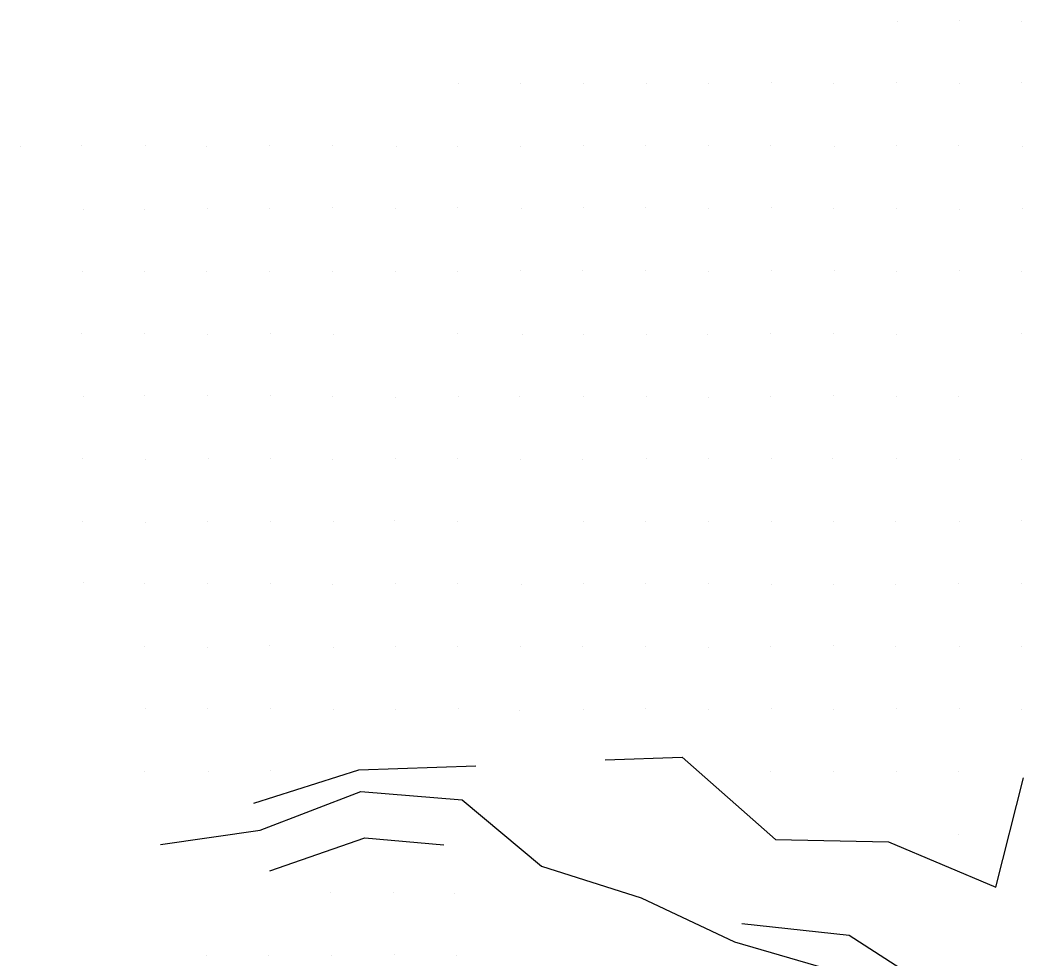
# Model space of a CAD drawing. Extents: x 1602514 to 1609837, y 863887 to 871157.
# Drawn here: x 1603367.3 to 1603612.4, y 868916.6 to 869141.4 of the extents above; entities that cross this region are included whole.
import ezdxf

# ---------------------------------------------------------------- set-up
doc = ezdxf.new("R2010")
doc.units = 0
for name, color, linetype in [('Survey-Flow line', 7, 'Continuous'), ('Survey-Ridge Lines', 7, 'Continuous'), ('Survey-Spot dirt', 7, 'Continuous')]:
    doc.layers.add(name, color=color, linetype=linetype)

msp = doc.modelspace()

# ---------------------------------------------------------------- linework, layer by layer
at = {"layer": 'Survey-Flow line'}
msp.add_lwpolyline([(1603400.9, 868943.92), (1603424.74, 868947.42), (1603448.85, 868956.66), (1603473.15, 868954.62), (1603492.15, 868938.76), (1603516.03, 868931.18), (1603538.37, 868920.65), (1603562.25, 868913.68), (1603583.39, 868899.03), (1603596.4, 868878.02), (1603621.08, 868857.32), (1603643.24, 868845.84), (1603663.84, 868831.92), (1603686.99, 868820.57), (1603696.01, 868796.36), (1603714.96, 868778.72), (1603723.49, 868754.7), (1603742.07, 868739.28), (1603755.74, 868714.97)], dxfattribs=at)
msp.add_lwpolyline([(1603400.9, 868943.92), (1603424.74, 868947.42), (1603448.85, 868956.66), (1603473.15, 868954.62), (1603492.15, 868938.76), (1603516.03, 868931.18), (1603538.37, 868920.65), (1603562.25, 868913.68), (1603583.39, 868899.03), (1603596.4, 868878.02), (1603621.08, 868857.32), (1603643.24, 868845.84), (1603663.84, 868831.92), (1603686.99, 868820.57), (1603696.01, 868796.36), (1603714.96, 868778.72), (1603723.49, 868754.7), (1603742.07, 868739.28), (1603755.74, 868714.97)], dxfattribs=at)
at = {"layer": 'Survey-Ridge Lines'}
for points in [[(1603507.44, 868964.27), (1603525.89, 868964.85), (1603548.22, 868945.16), (1603575.28, 868944.62), (1603601.02, 868933.76), (1603607.63, 868959.97)], [(1603507.44, 868964.27), (1603525.89, 868964.85), (1603548.22, 868945.16), (1603575.28, 868944.62), (1603601.02, 868933.76), (1603607.63, 868959.97)], [(1603423.22, 868953.89), (1603448.41, 868961.83), (1603476.46, 868962.77)], [(1603423.22, 868953.89), (1603448.41, 868961.83), (1603476.46, 868962.77)], [(1603427.03, 868937.68), (1603449.79, 868945.53), (1603468.78, 868943.85)], [(1603427.03, 868937.68), (1603449.79, 868945.53), (1603468.78, 868943.85)], [(1603540.15, 868925.07), (1603565.87, 868922.27), (1603587.94, 868907.99)], [(1603540.15, 868925.07), (1603565.87, 868922.27), (1603587.94, 868907.99)]]:
    msp.add_lwpolyline(points, dxfattribs=at)
at = {"layer": 'Survey-Spot dirt'}
for p, q in [((1603577.48, 869141.1), (1603577.48, 869141.1)), ((1603577.48, 869141.1), (1603577.48, 869141.1)), ((1603592.23, 869141.37), (1603592.23, 869141.37)), ((1603592.23, 869141.37), (1603592.23, 869141.37)), ((1603607.24, 869141.19), (1603607.24, 869141.19)), ((1603607.24, 869141.19), (1603607.24, 869141.19)), ((1603472.32, 869126.21), (1603472.32, 869126.21)), ((1603472.32, 869126.21), (1603472.32, 869126.21)), ((1603487.03, 869126.33), (1603487.03, 869126.33)), ((1603487.03, 869126.33), (1603487.03, 869126.33)), ((1603502.14, 869126.3), (1603502.14, 869126.3)), ((1603502.14, 869126.3), (1603502.14, 869126.3)), ((1603517.32, 869126.31), (1603517.32, 869126.31)), ((1603517.32, 869126.31), (1603517.32, 869126.31)), ((1603532.25, 869126.23), (1603532.25, 869126.23)), ((1603532.25, 869126.23), (1603532.25, 869126.23)), ((1603547.17, 869126.4), (1603547.17, 869126.4)), ((1603547.17, 869126.4), (1603547.17, 869126.4)), ((1603562.11, 869126.34), (1603562.11, 869126.34)), ((1603562.11, 869126.34), (1603562.11, 869126.34)), ((1603577.12, 869126.48), (1603577.12, 869126.48)), ((1603577.12, 869126.48), (1603577.12, 869126.48)), ((1603592.2, 869126.31), (1603592.2, 869126.31)), ((1603592.2, 869126.31), (1603592.2, 869126.31)), ((1603607.14, 869126.47), (1603607.14, 869126.47)), ((1603607.14, 869126.47), (1603607.14, 869126.47)), ((1603367.32, 869111.19), (1603367.32, 869111.19)), ((1603367.32, 869111.19), (1603367.32, 869111.19)), ((1603382.02, 869111.35), (1603382.02, 869111.35)), ((1603382.02, 869111.35), (1603382.02, 869111.35)), ((1603397.3, 869111.48), (1603397.3, 869111.48)), ((1603397.3, 869111.48), (1603397.3, 869111.48)), ((1603411.91, 869111.21), (1603411.91, 869111.21)), ((1603411.91, 869111.21), (1603411.91, 869111.21)), ((1603427.09, 869111.43), (1603427.09, 869111.43)), ((1603427.09, 869111.43), (1603427.09, 869111.43)), ((1603441.98, 869111.4), (1603441.98, 869111.4)), ((1603441.98, 869111.4), (1603441.98, 869111.4)), ((1603457.44, 869111.2), (1603457.44, 869111.2)), ((1603457.44, 869111.2), (1603457.44, 869111.2)), ((1603472.06, 869111.25), (1603472.06, 869111.25)), ((1603472.06, 869111.25), (1603472.06, 869111.25)), ((1603487.17, 869111.28), (1603487.17, 869111.28)), ((1603487.17, 869111.28), (1603487.17, 869111.28)), ((1603502.23, 869111.37), (1603502.23, 869111.37)), ((1603502.23, 869111.37), (1603502.23, 869111.37)), ((1603517.04, 869111.44), (1603517.04, 869111.44)), ((1603517.04, 869111.44), (1603517.04, 869111.44)), ((1603532.06, 869111.4), (1603532.06, 869111.4)), ((1603532.06, 869111.4), (1603532.06, 869111.4)), ((1603547.13, 869111.43), (1603547.13, 869111.43)), ((1603547.13, 869111.43), (1603547.13, 869111.43)), ((1603562.3, 869111.25), (1603562.3, 869111.25)), ((1603562.3, 869111.25), (1603562.3, 869111.25)), ((1603577.24, 869111.31), (1603577.24, 869111.31)), ((1603577.24, 869111.31), (1603577.24, 869111.31)), ((1603592.14, 869111.38), (1603592.14, 869111.38)), ((1603592.14, 869111.38), (1603592.14, 869111.38)), ((1603607.41, 869111.24), (1603607.41, 869111.24)), ((1603607.41, 869111.24), (1603607.41, 869111.24)), ((1603382.46, 869096.19), (1603382.46, 869096.19)), ((1603382.46, 869096.19), (1603382.46, 869096.19)), ((1603396.94, 869096.07), (1603396.94, 869096.07)), ((1603396.94, 869096.07), (1603396.94, 869096.07)), ((1603412.06, 869096.24), (1603412.06, 869096.24)), ((1603412.06, 869096.24), (1603412.06, 869096.24)), ((1603426.93, 869096.32), (1603426.93, 869096.32)), ((1603426.93, 869096.32), (1603426.93, 869096.32)), ((1603442.06, 869096.5), (1603442.06, 869096.5)), ((1603442.06, 869096.5), (1603442.06, 869096.5)), ((1603457.17, 869096.29), (1603457.17, 869096.29)), ((1603457.17, 869096.29), (1603457.17, 869096.29)), ((1603472.06, 869096.46), (1603472.06, 869096.46)), ((1603472.06, 869096.46), (1603472.06, 869096.46)), ((1603487.44, 869096.24), (1603487.44, 869096.24)), ((1603487.44, 869096.24), (1603487.44, 869096.24)), ((1603502.11, 869096.46), (1603502.11, 869096.46)), ((1603502.11, 869096.46), (1603502.11, 869096.46)), ((1603517.17, 869096.54), (1603517.17, 869096.54)), ((1603517.17, 869096.54), (1603517.17, 869096.54)), ((1603532.18, 869096.34), (1603532.18, 869096.34)), ((1603532.18, 869096.34), (1603532.18, 869096.34)), ((1603547.26, 869096.46), (1603547.26, 869096.46)), ((1603547.26, 869096.46), (1603547.26, 869096.46)), ((1603562.14, 869096.35), (1603562.14, 869096.35)), ((1603562.14, 869096.35), (1603562.14, 869096.35)), ((1603577.1, 869096.33), (1603577.1, 869096.33)), ((1603577.1, 869096.33), (1603577.1, 869096.33)), ((1603592.27, 869096.14), (1603592.27, 869096.14)), ((1603592.27, 869096.14), (1603592.27, 869096.14)), ((1603607.37, 869096.26), (1603607.37, 869096.26)), ((1603607.37, 869096.26), (1603607.37, 869096.26)), ((1603382.2, 869081.27), (1603382.2, 869081.27)), ((1603382.2, 869081.27), (1603382.2, 869081.27)), ((1603397.04, 869081.29), (1603397.04, 869081.29)), ((1603397.04, 869081.29), (1603397.04, 869081.29)), ((1603411.93, 869081.28), (1603411.93, 869081.28)), ((1603411.93, 869081.28), (1603411.93, 869081.28)), ((1603426.89, 869081.28), (1603426.89, 869081.28)), ((1603426.89, 869081.28), (1603426.89, 869081.28)), ((1603442.08, 869081.32), (1603442.08, 869081.32)), ((1603442.08, 869081.32), (1603442.08, 869081.32)), ((1603457.11, 869081.25), (1603457.11, 869081.25)), ((1603457.11, 869081.25), (1603457.11, 869081.25)), ((1603487.1, 869081.5), (1603487.1, 869081.5)), ((1603487.1, 869081.5), (1603487.1, 869081.5)), ((1603502.05, 869081.42), (1603502.05, 869081.42)), ((1603502.05, 869081.42), (1603502.05, 869081.42)), ((1603517.16, 869081.44), (1603517.16, 869081.44)), ((1603517.16, 869081.44), (1603517.16, 869081.44)), ((1603532.05, 869081.24), (1603532.05, 869081.24)), ((1603532.05, 869081.24), (1603532.05, 869081.24)), ((1603547.34, 869081.38), (1603547.34, 869081.38)), ((1603547.34, 869081.38), (1603547.34, 869081.38)), ((1603562.37, 869081.37), (1603562.37, 869081.37)), ((1603562.37, 869081.37), (1603562.37, 869081.37)), ((1603577.23, 869081.34), (1603577.23, 869081.34)), ((1603577.23, 869081.34), (1603577.23, 869081.34)), ((1603592.18, 869081.41), (1603592.18, 869081.41)), ((1603592.18, 869081.41), (1603592.18, 869081.41)), ((1603607.17, 869081.27), (1603607.17, 869081.27)), ((1603607.17, 869081.27), (1603607.17, 869081.27)), ((1603472.07, 869081.16), (1603472.07, 869081.16)), ((1603472.07, 869081.16), (1603472.07, 869081.16)), ((1603381.95, 869066.33), (1603381.95, 869066.33)), ((1603381.95, 869066.33), (1603381.95, 869066.33)), ((1603397.13, 869066.37), (1603397.13, 869066.37)), ((1603397.13, 869066.37), (1603397.13, 869066.37)), ((1603412.15, 869066.24), (1603412.15, 869066.24)), ((1603412.15, 869066.24), (1603412.15, 869066.24)), ((1603427.34, 869066.33), (1603427.34, 869066.33)), ((1603427.34, 869066.33), (1603427.34, 869066.33)), ((1603442.25, 869066.24), (1603442.25, 869066.24)), ((1603442.25, 869066.24), (1603442.25, 869066.24)), ((1603472.06, 869066.28), (1603472.06, 869066.28)), ((1603472.06, 869066.28), (1603472.06, 869066.28)), ((1603487.56, 869066.09), (1603487.56, 869066.09)), ((1603487.56, 869066.09), (1603487.56, 869066.09)), ((1603502.27, 869066.23), (1603502.27, 869066.23)), ((1603502.27, 869066.23), (1603502.27, 869066.23)), ((1603517.24, 869066.18), (1603517.24, 869066.18)), ((1603517.24, 869066.18), (1603517.24, 869066.18)), ((1603531.99, 869066.25), (1603531.99, 869066.25)), ((1603531.99, 869066.25), (1603531.99, 869066.25)), ((1603547.12, 869066.44), (1603547.12, 869066.44)), ((1603547.12, 869066.44), (1603547.12, 869066.44)), ((1603562.16, 869066.33), (1603562.16, 869066.33)), ((1603562.16, 869066.33), (1603562.16, 869066.33)), ((1603577.22, 869066.22), (1603577.22, 869066.22)), ((1603577.22, 869066.22), (1603577.22, 869066.22)), ((1603607.13, 869066.43), (1603607.13, 869066.43)), ((1603607.13, 869066.43), (1603607.13, 869066.43)), ((1603382.31, 869051.28), (1603382.31, 869051.28)), ((1603382.31, 869051.28), (1603382.31, 869051.28)), ((1603397.08, 869051.48), (1603397.08, 869051.48)), ((1603397.08, 869051.48), (1603397.08, 869051.48)), ((1603412.12, 869051.43), (1603412.12, 869051.43)), ((1603412.12, 869051.43), (1603412.12, 869051.43)), ((1603427.27, 869051.47), (1603427.27, 869051.47)), ((1603427.27, 869051.47), (1603427.27, 869051.47)), ((1603442.12, 869051.25), (1603442.12, 869051.25)), ((1603442.12, 869051.25), (1603442.12, 869051.25)), ((1603457.21, 869051.12), (1603457.21, 869051.12)), ((1603457.21, 869051.12), (1603457.21, 869051.12)), ((1603472.16, 869051.38), (1603472.16, 869051.38)), ((1603472.16, 869051.38), (1603472.16, 869051.38)), ((1603486.94, 869051.26), (1603486.94, 869051.26)), ((1603486.94, 869051.26), (1603486.94, 869051.26)), ((1603502.3, 869051.27), (1603502.3, 869051.27)), ((1603502.3, 869051.27), (1603502.3, 869051.27)), ((1603517.23, 869051.36), (1603517.23, 869051.36)), ((1603517.23, 869051.36), (1603517.23, 869051.36)), ((1603532.28, 869051.07), (1603532.28, 869051.07)), ((1603532.28, 869051.07), (1603532.28, 869051.07)), ((1603547.01, 869051.18), (1603547.01, 869051.18)), ((1603547.01, 869051.18), (1603547.01, 869051.18)), ((1603562.16, 869051.45), (1603562.16, 869051.45)), ((1603562.16, 869051.45), (1603562.16, 869051.45)), ((1603577.23, 869051.35), (1603577.23, 869051.35)), ((1603577.23, 869051.35), (1603577.23, 869051.35)), ((1603592.05, 869051.35), (1603592.05, 869051.35)), ((1603592.05, 869051.35), (1603592.05, 869051.35)), ((1603382.19, 869036.34), (1603382.19, 869036.34)), ((1603382.19, 869036.34), (1603382.19, 869036.34)), ((1603397.39, 869036.27), (1603397.39, 869036.27)), ((1603397.39, 869036.27), (1603397.39, 869036.27)), ((1603412.27, 869036.52), (1603412.27, 869036.52)), ((1603412.27, 869036.52), (1603412.27, 869036.52)), ((1603427.25, 869036.45), (1603427.25, 869036.45)), ((1603427.25, 869036.45), (1603427.25, 869036.45)), ((1603442.11, 869036.22), (1603442.11, 869036.22)), ((1603442.11, 869036.22), (1603442.11, 869036.22)), ((1603457.13, 869036.55), (1603457.13, 869036.55)), ((1603457.13, 869036.55), (1603457.13, 869036.55)), ((1603472.09, 869036.34), (1603472.09, 869036.34)), ((1603472.09, 869036.34), (1603472.09, 869036.34)), ((1603487.05, 869036.28), (1603487.05, 869036.28)), ((1603487.05, 869036.28), (1603487.05, 869036.28)), ((1603502, 869036.27), (1603502, 869036.27)), ((1603502, 869036.27), (1603502, 869036.27)), ((1603517.24, 869036.48), (1603517.24, 869036.48)), ((1603517.24, 869036.48), (1603517.24, 869036.48)), ((1603532.16, 869036.34), (1603532.16, 869036.34)), ((1603532.16, 869036.34), (1603532.16, 869036.34)), ((1603547.26, 869036.49), (1603547.26, 869036.49)), ((1603547.26, 869036.49), (1603547.26, 869036.49)), ((1603561.98, 869036.33), (1603561.98, 869036.33)), ((1603561.98, 869036.33), (1603561.98, 869036.33)), ((1603577.1, 869036.47), (1603577.1, 869036.47)), ((1603577.1, 869036.47), (1603577.1, 869036.47)), ((1603592.25, 869036.24), (1603592.25, 869036.24)), ((1603592.25, 869036.24), (1603592.25, 869036.24)), ((1603607.14, 869036.31), (1603607.14, 869036.31)), ((1603607.14, 869036.31), (1603607.14, 869036.31)), ((1603382.25, 869021.3), (1603382.25, 869021.3)), ((1603382.25, 869021.3), (1603382.25, 869021.3)), ((1603397.26, 869021.17), (1603397.26, 869021.17)), ((1603397.26, 869021.17), (1603397.26, 869021.17)), ((1603412.17, 869021.27), (1603412.17, 869021.27)), ((1603412.17, 869021.27), (1603412.17, 869021.27)), ((1603427.2, 869021.3), (1603427.2, 869021.3)), ((1603427.2, 869021.3), (1603427.2, 869021.3)), ((1603442.23, 869021.26), (1603442.23, 869021.26)), ((1603442.23, 869021.26), (1603442.23, 869021.26)), ((1603457.05, 869021.52), (1603457.05, 869021.52)), ((1603457.05, 869021.52), (1603457.05, 869021.52)), ((1603472.04, 869021.44), (1603472.04, 869021.44)), ((1603472.04, 869021.44), (1603472.04, 869021.44)), ((1603502.12, 869021.3), (1603502.12, 869021.3)), ((1603502.12, 869021.3), (1603502.12, 869021.3)), ((1603517.12, 869021.43), (1603517.12, 869021.43)), ((1603517.12, 869021.43), (1603517.12, 869021.43)), ((1603532.07, 869021.33), (1603532.07, 869021.33)), ((1603532.07, 869021.33), (1603532.07, 869021.33)), ((1603547.14, 869021.39), (1603547.14, 869021.39)), ((1603547.14, 869021.39), (1603547.14, 869021.39)), ((1603562.05, 869021.32), (1603562.05, 869021.32)), ((1603562.05, 869021.32), (1603562.05, 869021.32)), ((1603577.04, 869021.28), (1603577.04, 869021.28)), ((1603577.04, 869021.28), (1603577.04, 869021.28)), ((1603592.34, 869021.37), (1603592.34, 869021.37)), ((1603592.34, 869021.37), (1603592.34, 869021.37)), ((1603607.19, 869021.51), (1603607.19, 869021.51)), ((1603607.19, 869021.51), (1603607.19, 869021.51)), ((1603382.38, 869006.82), (1603382.38, 869006.82)), ((1603382.38, 869006.82), (1603382.38, 869006.82)), ((1603397.11, 869006.47), (1603397.11, 869006.47)), ((1603397.11, 869006.47), (1603397.11, 869006.47)), ((1603412.14, 869006.51), (1603412.14, 869006.51)), ((1603412.14, 869006.51), (1603412.14, 869006.51)), ((1603427.12, 869006.47), (1603427.12, 869006.47)), ((1603427.12, 869006.47), (1603427.12, 869006.47)), ((1603442.18, 869006.23), (1603442.18, 869006.23)), ((1603442.18, 869006.23), (1603442.18, 869006.23)), ((1603457.09, 869006.46), (1603457.09, 869006.46)), ((1603457.09, 869006.46), (1603457.09, 869006.46)), ((1603472.12, 869006.46), (1603472.12, 869006.46)), ((1603472.12, 869006.46), (1603472.12, 869006.46)), ((1603487.27, 869006.28), (1603487.27, 869006.28)), ((1603487.27, 869006.28), (1603487.27, 869006.28)), ((1603502.19, 869006.43), (1603502.19, 869006.43)), ((1603502.19, 869006.43), (1603502.19, 869006.43)), ((1603517.12, 869006.53), (1603517.12, 869006.53)), ((1603517.12, 869006.53), (1603517.12, 869006.53)), ((1603532.18, 869006.43), (1603532.18, 869006.43)), ((1603532.18, 869006.43), (1603532.18, 869006.43)), ((1603547.33, 869006.36), (1603547.33, 869006.36)), ((1603547.33, 869006.36), (1603547.33, 869006.36)), ((1603562.14, 869006.3), (1603562.14, 869006.3)), ((1603562.14, 869006.3), (1603562.14, 869006.3)), ((1603577.05, 869006.3), (1603577.05, 869006.3)), ((1603577.05, 869006.3), (1603577.05, 869006.3)), ((1603592.11, 869006.47), (1603592.11, 869006.47)), ((1603592.11, 869006.47), (1603592.11, 869006.47)), ((1603607.25, 869006.43), (1603607.25, 869006.43)), ((1603607.25, 869006.43), (1603607.25, 869006.43)), ((1603397.1, 868991.44), (1603397.1, 868991.44)), ((1603397.1, 868991.44), (1603397.1, 868991.44)), ((1603412.18, 868991.17), (1603412.18, 868991.17)), ((1603412.18, 868991.17), (1603412.18, 868991.17)), ((1603427.03, 868991.58), (1603427.03, 868991.58)), ((1603427.03, 868991.58), (1603427.03, 868991.58)), ((1603442.32, 868991.2), (1603442.32, 868991.2)), ((1603442.32, 868991.2), (1603442.32, 868991.2)), ((1603457.11, 868991.49), (1603457.11, 868991.49)), ((1603457.11, 868991.49), (1603457.11, 868991.49)), ((1603472.06, 868991.4), (1603472.06, 868991.4)), ((1603472.06, 868991.4), (1603472.06, 868991.4)), ((1603487.13, 868991.31), (1603487.13, 868991.31)), ((1603487.13, 868991.31), (1603487.13, 868991.31)), ((1603501.99, 868991.42), (1603501.99, 868991.42)), ((1603501.99, 868991.42), (1603501.99, 868991.42)), ((1603517.07, 868991.43), (1603517.07, 868991.43)), ((1603517.07, 868991.43), (1603517.07, 868991.43)), ((1603532.07, 868991.27), (1603532.07, 868991.27)), ((1603532.07, 868991.27), (1603532.07, 868991.27)), ((1603547.13, 868991.35), (1603547.13, 868991.35)), ((1603547.13, 868991.35), (1603547.13, 868991.35)), ((1603562.09, 868991.56), (1603562.09, 868991.56)), ((1603562.09, 868991.56), (1603562.09, 868991.56)), ((1603577.08, 868991.41), (1603577.08, 868991.41)), ((1603577.08, 868991.41), (1603577.08, 868991.41)), ((1603592.18, 868991.42), (1603592.18, 868991.42)), ((1603592.18, 868991.42), (1603592.18, 868991.42)), ((1603607.11, 868991.46), (1603607.11, 868991.46)), ((1603607.11, 868991.46), (1603607.11, 868991.46)), ((1603397.22, 868976.47), (1603397.22, 868976.47)), ((1603397.22, 868976.47), (1603397.22, 868976.47)), ((1603412.24, 868976.47), (1603412.24, 868976.47)), ((1603412.24, 868976.47), (1603412.24, 868976.47)), ((1603427.12, 868976.44), (1603427.12, 868976.44)), ((1603427.12, 868976.44), (1603427.12, 868976.44)), ((1603442.21, 868976.26), (1603442.21, 868976.26)), ((1603442.21, 868976.26), (1603442.21, 868976.26)), ((1603457.16, 868976.36), (1603457.16, 868976.36)), ((1603457.16, 868976.36), (1603457.16, 868976.36)), ((1603472.15, 868976.45), (1603472.15, 868976.45)), ((1603472.15, 868976.45), (1603472.15, 868976.45)), ((1603486.8, 868976.18), (1603486.8, 868976.18)), ((1603486.8, 868976.18), (1603486.8, 868976.18)), ((1603502.1, 868976.39), (1603502.1, 868976.39)), ((1603502.1, 868976.39), (1603502.1, 868976.39)), ((1603517.14, 868976.43), (1603517.14, 868976.43)), ((1603517.14, 868976.43), (1603517.14, 868976.43)), ((1603532.16, 868976.39), (1603532.16, 868976.39)), ((1603532.16, 868976.39), (1603532.16, 868976.39)), ((1603547.14, 868976.49), (1603547.14, 868976.49)), ((1603547.14, 868976.49), (1603547.14, 868976.49)), ((1603562.06, 868976.42), (1603562.06, 868976.42)), ((1603562.06, 868976.42), (1603562.06, 868976.42)), ((1603577.17, 868976.51), (1603577.17, 868976.51)), ((1603577.17, 868976.51), (1603577.17, 868976.51)), ((1603592.2, 868976.43), (1603592.2, 868976.43)), ((1603592.2, 868976.43), (1603592.2, 868976.43)), ((1603607.19, 868976.4), (1603607.19, 868976.4)), ((1603607.19, 868976.4), (1603607.19, 868976.4)), ((1603397.04, 868961.44), (1603397.04, 868961.44)), ((1603397.04, 868961.44), (1603397.04, 868961.44)), ((1603412.35, 868961.33), (1603412.35, 868961.33)), ((1603412.35, 868961.33), (1603412.35, 868961.33)), ((1603427.11, 868961.66), (1603427.11, 868961.66)), ((1603427.11, 868961.66), (1603427.11, 868961.66)), ((1603547.11, 868961.39), (1603547.11, 868961.39)), ((1603547.11, 868961.39), (1603547.11, 868961.39)), ((1603562.15, 868961.42), (1603562.15, 868961.42)), ((1603562.15, 868961.42), (1603562.15, 868961.42)), ((1603577.16, 868961.34), (1603577.16, 868961.34)), ((1603577.16, 868961.34), (1603577.16, 868961.34)), ((1603592.17, 868961.56), (1603592.17, 868961.56)), ((1603592.17, 868961.56), (1603592.17, 868961.56)), ((1603591.98, 868946.44), (1603591.98, 868946.44)), ((1603591.98, 868946.44), (1603591.98, 868946.44)), ((1603441.72, 868932.52), (1603441.72, 868932.52)), ((1603441.72, 868932.52), (1603441.72, 868932.52)), ((1603456.77, 868932.39), (1603456.77, 868932.39)), ((1603456.77, 868932.39), (1603456.77, 868932.39)), ((1603471.42, 868932.24), (1603471.42, 868932.24)), ((1603471.42, 868932.24), (1603471.42, 868932.24)), ((1603411.8, 868917.47), (1603411.8, 868917.47)), ((1603411.8, 868917.47), (1603411.8, 868917.47)), ((1603426.82, 868917.48), (1603426.82, 868917.48)), ((1603426.82, 868917.48), (1603426.82, 868917.48)), ((1603441.82, 868917.38), (1603441.82, 868917.38)), ((1603441.82, 868917.38), (1603441.82, 868917.38)), ((1603456.82, 868917.66), (1603456.82, 868917.66)), ((1603456.82, 868917.66), (1603456.82, 868917.66)), ((1603471.69, 868917.48), (1603471.69, 868917.48)), ((1603471.69, 868917.48), (1603471.69, 868917.48))]:
    msp.add_line(p, q, dxfattribs=at)

doc.saveas('drawing.dxf')
